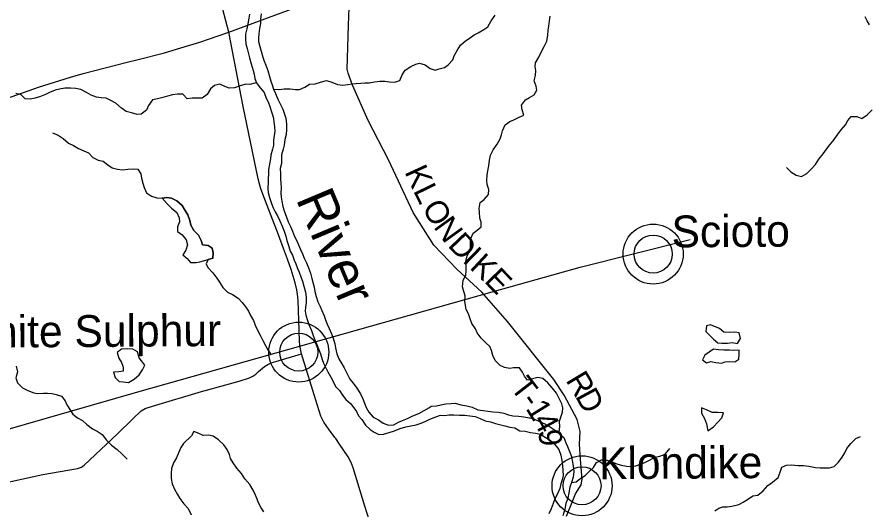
# Model space of a CAD drawing. Extents: x 114604 to 551442, y 316898 to 567001.
# Drawn here: x 158267 to 169427, y 499450 to 505910 of the extents above; entities that cross this region are included whole.
import ezdxf

# ---------------------------------------------------------------- set-up
doc = ezdxf.new("R2010")
doc.units = 0
for name, color, linetype in [('_CIVIL_CONSTRUCTION', 7, 'Continuous'), ('DV_X_County_Line', 7, 'Continuous'), ('GE_P_Alignment_1000_Bearings', 7, 'Continuous'), ('GE_P_Alignment_1000_Cardinal_Points', 7, 'Continuous'), ('GE_P_Alignment_1000_Stations', 7, 'Continuous'), ('GE_P_Alignment_500_Bearings', 7, 'Continuous'), ('GE_X_Alignment', 7, 'Continuous'), ('MT_X_Edge_Line', 7, 'Continuous'), ('PM_P_Cells', 7, 'Continuous'), ('PM_P_Crosswalk', 7, 'Continuous'), ('PM_X_Dotted_Line', 7, 'Continuous'), ('RD_P_GR_Rt', 7, 'Continuous')]:
    doc.layers.add(name, color=color, linetype=linetype)

msp = doc.modelspace()

# ---------------------------------------------------------------- linework, layer by layer
at = {"layer": '_CIVIL_CONSTRUCTION'}
for points in [[(162441, 500385), (162432, 500398), (162347, 500514), (162287, 500602), (162248, 500679), (162160, 500960), (161994, 501498), (161976, 501584), (161969, 501653), (161964, 501808), (161951, 502191), (161946, 502242), (161932, 502335), (161911, 502427), (161858, 502600), (161810, 502738), (161759, 502879), (161693, 503057), (161520, 503496), (161461, 503657), (161447, 503706), (161427, 503788), (161231, 504737), (161040, 505711), (160925, 506161)], [(162915, 499211), (162823, 499499), (162671, 500002), (162645, 500071), (162606, 500146), (162493, 500313), (162441, 500385)]]:
    msp.add_lwpolyline(points, dxfattribs=at)
at = {"layer": 'DV_X_County_Line'}
for points in [[(161312, 505946), (161302, 505896), (161292, 505822), (161276, 505754), (161260, 505684), (161258, 505626), (161266, 505560), (161282, 505500), (161296, 505447), (161312, 505377), (161336, 505297), (161358, 505211), (161372, 505161), (161383, 505105), (161405, 505047), (161453, 504983), (161505, 504920), (161531, 504848), (161555, 504798), (161577, 504736), (161599, 504670), (161621, 504604), (161631, 504542), (161639, 504466), (161643, 504416), (161627, 504295), (161625, 504229), (161615, 504177), (161593, 504101), (161585, 504051), (161575, 503983), (161562, 503913), (161560, 503855), (161558, 503791), (161558, 503741), (161552, 503668), (161558, 503612), (161576, 503546), (161602, 503466), (161622, 503412), (161648, 503358), (161678, 503306), (161708, 503238), (161740, 503170), (161764, 503105), (161786, 503037), (161800, 502983), (161826, 502903), (161846, 502843), (161876, 502789), (161899, 502725), (161919, 502675), (161941, 502616), (161963, 502566), (161985, 502504), (162005, 502448), (162023, 502382), (162047, 502304), (162053, 502238), (162055, 502168), (162045, 502108), (162041, 502056), (162051, 502003), (162071, 501933), (162089, 501881), (162125, 501803), (162145, 501735), (162171, 501667), (162194, 501617), (162218, 501563), (162240, 501497), (162266, 501422), (162280, 501372), (162314, 501312), (162338, 501262), (162374, 501200), (162410, 501134), (162440, 501068), (162492, 501014), (162532, 500953), (162576, 500899), (162634, 500845), (162680, 500789), (162712, 500739), (162742, 500685), (162782, 500635), (162831, 500561), (162893, 500504)], [(161464, 505952), (161458, 505876), (161454, 505826), (161442, 505758), (161436, 505688), (161430, 505638), (161432, 505588), (161448, 505523), (161464, 505465), (161488, 505385), (161506, 505331), (161526, 505279), (161551, 505209), (161573, 505133), (161591, 505071), (161609, 505021), (161627, 504966), (161651, 504908), (161685, 504834), (161717, 504762), (161749, 504704), (161771, 504638), (161787, 504586), (161795, 504506), (161795, 504436), (161791, 504369), (161777, 504305), (161765, 504233), (161751, 504179), (161733, 504105), (161731, 504053), (161732, 503989), (161714, 503925), (161718, 503855), (161720, 503791), (161724, 503734), (161726, 503674), (161722, 503606), (161728, 503550), (161734, 503496), (161750, 503426), (161770, 503356), (161792, 503300), (161818, 503228), (161848, 503167), (161874, 503105), (161902, 503035), (161932, 502977), (161956, 502923), (161978, 502865), (162007, 502807), (162027, 502749), (162059, 502687), (162083, 502622), (162111, 502552), (162129, 502484), (162145, 502418), (162157, 502368), (162169, 502314), (162187, 502248), (162209, 502176), (162237, 502115), (162259, 502065), (162289, 501995), (162309, 501941), (162329, 501885), (162355, 501829), (162385, 501757), (162408, 501701), (162430, 501627), (162440, 501574), (162456, 501496), (162484, 501432), (162522, 501364), (162550, 501314), (162590, 501234), (162628, 501166), (162672, 501114), (162718, 501045), (162764, 500973)], [(162764, 500973), (162796, 500905), (162820, 500851), (162840, 500795), (162876, 500733), (162932, 500667), (163001, 500631), (163065, 500586), (163133, 500560), (163203, 500566), (163265, 500602), (163315, 500622), (163381, 500650), (163453, 500684), (163531, 500716), (163599, 500752), (163671, 500792)], [(163671, 500792), (163693, 500810), (163763, 500814), (163817, 500826), (163883, 500842), (163953, 500844), (164005, 500850), (164079, 500830), (164159, 500814), (164231, 500796), (164303, 500764), (164371, 500752), (164437, 500746), (164501, 500738), (164573, 500730), (164643, 500720), (164703, 500698), (164763, 500685), (164835, 500679), (164905, 500671), (164981, 500659), (165045, 500641), (165113, 500609), (165179, 500581), (165243, 500543), (165307, 500499), (165368, 500453), (165430, 500399), (165456, 500330), (165478, 500280), (165506, 500216), (165530, 500150), (165538, 500100), (165552, 500028), (165560, 499956), (165554, 499880), (165530, 499812), (165508, 499747), (165496, 499673), (165480, 499605), (165458, 499535), (165444, 499459), (165418, 499375)], [(162893, 500504), (162945, 500472), (163007, 500440), (163069, 500444), (163141, 500466), (163213, 500486), (163285, 500520), (163359, 500542), (163425, 500554), (163495, 500568), (163559, 500586), (163621, 500614), (163675, 500642), (163729, 500662), (163799, 500690)], [(163799, 500690), (163819, 500692), (163871, 500688), (163923, 500696), (163989, 500698), (164061, 500692), (164135, 500692), (164197, 500686), (164267, 500676), (164335, 500648), (164399, 500618), (164469, 500604), (164533, 500585), (164585, 500569), (164655, 500551), (164721, 500537), (164787, 500525), (164853, 500489), (164923, 500481), (164991, 500467), (165057, 500457), (165123, 500445), (165185, 500403), (165250, 500363), (165314, 500309), (165366, 500244), (165392, 500168), (165404, 500098), (165412, 500032), (165416, 499968), (165420, 499902), (165406, 499844), (165392, 499792), (165376, 499730), (165346, 499661), (165312, 499597), (165292, 499533), (165262, 499465), (165232, 499399)]]:
    msp.add_lwpolyline(points, dxfattribs=at)
at = {"layer": 'GE_P_Alignment_1000_Bearings'}
msp.add_lwpolyline([(136399, 494453), (140952, 495722), (143976, 496545), (146764, 497316), (148694, 497838), (152376, 498903), (154826, 499582), (157766, 500399), (159849, 501000), (164489, 502310), (165642, 502633), (167084, 502995)], dxfattribs=at)
at = {"layer": 'GE_P_Alignment_1000_Cardinal_Points'}
for points in [[(165555, 499595), (165582, 499663), (165657, 499779), (165670, 499853), (165650, 500113), (165634, 500311), (165645, 500480), (165606, 500638), (165434, 500953), (165298, 501160), (164693, 501919), (164356, 502303), (164030, 502605), (163726, 502921), (163456, 503348), (163131, 504040), (162866, 504555), (162661, 505018), (162603, 505176), (162593, 505225), (162610, 505804), (162621, 506148), (162622, 506230), (162608, 506287)], [(165464, 499371), (165555, 499595)]]:
    msp.add_lwpolyline(points, dxfattribs=at)
at = {"layer": 'GE_P_Alignment_1000_Stations'}
for points in [[(161040, 505711), (161560, 505905), (162177, 506130)], [(158037, 504813), (158424, 504948), (158546, 504990), (158967, 505121), (159133, 505169), (159708, 505317), (159855, 505352), (160197, 505442), (160414, 505506), (160660, 505582), (161040, 505711)]]:
    msp.add_lwpolyline(points, dxfattribs=at)
at = {"layer": 'GE_P_Alignment_500_Bearings'}
msp.add_lwpolyline([(158003, 499786), (158603, 499913), (159059, 499994), (159111, 500011), (159146, 500039), (159583, 500446), (159783, 500645), (159891, 500749), (159946, 500781), (160040, 500811), (160684, 501002), (161003, 501090), (161178, 501137), (161312, 501180), (161356, 501202), (161396, 501231), (161432, 501265), (161510, 501331), (161551, 501357), (161596, 501377), (161659, 501397), (161994, 501498)], dxfattribs=at)
at = {"layer": 'GE_X_Alignment'}
for centre, radius in [((166600, 502804), 393), ((166600, 502804), 249), ((161957, 501519), 393), ((161957, 501519), 249), ((165668, 499767), 393), ((165668, 499767), 249)]:
    msp.add_circle(centre, radius, dxfattribs=at)
at = {"layer": 'MT_X_Edge_Line'}
for points in [[(160769, 502734), (160831, 502750), (160835, 502818), (160825, 502880), (160769, 502916), (160697, 502924), (160681, 502980), (160645, 503050), (160581, 503112), (160542, 503182), (160530, 503246), (160506, 503320), (160460, 503388), (160428, 503442), (160362, 503502), (160292, 503536), (160230, 503546), (160166, 503538)], [(160166, 503538), (160232, 503464), (160292, 503404), (160362, 503350), (160392, 503280), (160396, 503226), (160369, 503162), (160369, 503098), (160429, 503056), (160481, 502992), (160501, 502924), (160479, 502854), (160437, 502793), (160497, 502745), (160540, 502693), (160614, 502694), (160663, 502704), (160769, 502734)], [(167468, 501830), (167352, 501875), (167300, 501863), (167288, 501791), (167340, 501743), (167391, 501687), (167447, 501639), (167499, 501636)], [(167499, 501636), (167519, 501635), (167573, 501637), (167637, 501646), (167705, 501634), (167744, 501698), (167726, 501770), (167672, 501782), (167596, 501774), (167524, 501780), (167468, 501830)], [(159939, 501348), (159867, 501446), (159845, 501522), (159785, 501556), (159715, 501562), (159635, 501558), (159579, 501515), (159601, 501441), (159635, 501385), (159653, 501335), (159655, 501314)], [(167391, 501557), (167275, 501481), (167245, 501416), (167299, 501380), (167355, 501395), (167423, 501385), (167459, 501379)], [(167459, 501379), (167493, 501373), (167543, 501393), (167597, 501397), (167669, 501391), (167723, 501425), (167727, 501494), (167725, 501546), (167653, 501541), (167601, 501543), (167527, 501545), (167455, 501549), (167391, 501557)], [(159655, 501314), (159657, 501271), (159599, 501259), (159529, 501255), (159552, 501185), (159604, 501133), (159656, 501129), (159726, 501121), (159800, 501163), (159867, 501222), (159909, 501286), (159939, 501348)], [(167438, 500728), (167375, 500728), (167299, 500761), (167231, 500787), (167231, 500721), (167273, 500649), (167297, 500579), (167317, 500489)], [(167317, 500489), (167389, 500539), (167449, 500602), (167501, 500658), (167521, 500722), (167445, 500728), (167438, 500728)], [(160551, 500422), (160447, 500323), (160411, 500267), (160387, 500207), (160354, 500135), (160318, 500067), (160292, 499992), (160284, 499928), (160286, 499862), (160298, 499792), (160331, 499724), (160371, 499652), (160399, 499600), (160453, 499530), (160509, 499470), (160549, 499388)], [(161499, 499424), (161465, 499480), (161430, 499542), (161412, 499594), (161390, 499644), (161362, 499712), (161316, 499782), (161252, 499860), (161206, 499930), (161148, 499996), (161099, 500066), (161063, 500126), (161049, 500178), (161019, 500242), (160975, 500306), (160905, 500370), (160837, 500418), (160773, 500430), (160703, 500426), (160633, 500462), (160581, 500480), (160551, 500422)]]:
    msp.add_lwpolyline(points, dxfattribs=at)
at = {"layer": 'PM_P_Cells'}
for points in [[(161627, 504966), (161706, 504961), (161766, 504968), (161844, 504968), (161914, 504962), (161966, 504960), (162035, 504992), (162099, 505032), (162173, 505036), (162243, 505057), (162319, 505079), (162391, 505055), (162465, 505027), (162535, 505019), (162601, 505025), (162657, 505033), (162711, 505038), (162771, 505042), (162825, 505046), (162881, 505050), (162949, 505062), (163021, 505068), (163087, 505070), (163145, 505060), (163217, 505057), (163283, 505079), (163312, 505151), (163352, 505213), (163424, 505261), (163490, 505294), (163540, 505306), (163612, 505286), (163678, 505234), (163746, 505216), (163796, 505230), (163866, 505250), (163916, 505282), (163976, 505349), (163994, 505401), (164033, 505473), (164077, 505543), (164141, 505599), (164191, 505631), (164255, 505676), (164309, 505704), (164381, 505746), (164432, 505784), (164480, 505862), (164532, 505935)], [(165368, 500453), (165370, 500473), (165376, 500541), (165372, 500613), (165412, 500734), (165416, 500790), (165405, 500842), (165373, 500904), (165333, 500980), (165279, 501052), (165221, 501116), (165153, 501172), (165087, 501188), (165021, 501170), (164955, 501152), (164913, 501204), (164889, 501258), (164847, 501312), (164771, 501313), (164721, 501305), (164653, 501317), (164597, 501343), (164531, 501407), (164498, 501473), (164482, 501541), (164460, 501591), (164406, 501641), (164346, 501703), (164296, 501773), (164274, 501823), (164224, 501895), (164201, 501957), (164179, 502021), (164151, 502077), (164143, 502130), (164135, 502188), (164139, 502256), (164121, 502312), (164103, 502376), (164110, 502460), (164144, 502526), (164152, 502582), (164152, 502644), (164146, 502707), (164162, 502779), (164203, 502853), (164207, 502907), (164207, 502959), (164211, 503009), (164241, 503077), (164295, 503117), (164347, 503160), (164346, 503224), (164330, 503276), (164324, 503352), (164322, 503402), (164334, 503478), (164384, 503518), (164444, 503585), (164447, 503649), (164425, 503717), (164423, 503769), (164427, 503839), (164433, 503895), (164447, 503961), (164455, 504035), (164468, 504099), (164504, 504170), (164556, 504244), (164596, 504312), (164614, 504368), (164626, 504418), (164663, 504496), (164723, 504541), (164773, 504565), (164845, 504599), (164905, 504625), (164885, 504693), (164873, 504757), (164928, 504826), (164980, 504856), (165040, 504890), (165076, 504952), (165066, 505004), (165042, 505074), (165058, 505144), (165065, 505210), (165053, 505261), (165059, 505311), (165103, 505383), (165135, 505457), (165171, 505525), (165208, 505595), (165222, 505668), (165226, 505738), (165232, 505792), (165242, 505862), (165252, 505922)], [(169432, 505808), (169402, 505860), (169376, 505912)], [(161403, 505052), (161384, 505043), (161318, 505025), (161264, 505031), (161188, 505008), (161114, 504984), (161046, 504978), (160988, 505002), (160922, 505032), (160854, 505014), (160802, 504968), (160756, 504897), (160692, 504845), (160559, 504845), (160495, 504839), (160438, 504899), (160371, 504901), (160305, 504890), (160237, 504872), (160175, 504854), (160107, 504838), (160043, 504824), (159991, 504752), (159963, 504691), (159895, 504639), (159841, 504631), (159767, 504653), (159697, 504673), (159635, 504715), (159563, 504781), (159487, 504821), (159435, 504845), (159369, 504851), (159307, 504858), (159239, 504888), (159175, 504920), (159103, 504960), (159035, 504972), (158965, 504978), (158893, 504980), (158823, 504964), (158767, 504951), (158691, 504921), (158639, 504893), (158572, 504867), (158506, 504847), (158438, 504833), (158372, 504840), (158322, 504892), (158250, 504908)], [(168347, 503939), (168405, 503881), (168475, 503837), (168543, 503819), (168615, 503859), (168671, 503917), (168727, 503978), (168770, 504048), (168826, 504118), (168870, 504180), (168914, 504234), (168970, 504305), (169010, 504363), (169061, 504433), (169119, 504499), (169149, 504553), (169195, 504608), (169269, 504608), (169335, 504582), (169403, 504630), (169469, 504694)], [(158733, 504392), (158807, 504361), (158871, 504319), (158939, 504259), (159005, 504227), (159073, 504189), (159141, 504155), (159205, 504129), (159259, 504069), (159331, 504035), (159395, 504021), (159455, 503975), (159515, 503933), (159585, 503915), (159647, 503906), (159719, 503918), (159787, 503920), (159851, 503916), (159887, 503854), (159897, 503798), (159913, 503732), (159934, 503678), (159964, 503608), (160030, 503564), (160096, 503540), (160166, 503538), (160230, 503546), (160292, 503536), (160362, 503502), (160428, 503442), (160460, 503388), (160506, 503320), (160530, 503246), (160542, 503182), (160581, 503112), (160645, 503050), (160681, 502980), (160697, 502924), (160769, 502916), (160825, 502880), (160835, 502818), (160831, 502750), (160769, 502734), (160746, 502678), (160768, 502628), (160830, 502560), (160882, 502488), (160920, 502436), (160962, 502364), (161024, 502306), (161088, 502272), (161162, 502228), (161216, 502168), (161263, 502106), (161297, 502054), (161325, 501998), (161363, 501932), (161387, 501874), (161423, 501796), (161453, 501740), (161485, 501672), (161520, 501604), (161550, 501550), (161598, 501483)], [(158256, 501334), (158272, 501260), (158250, 501184), (158272, 501116), (158339, 501052), (158409, 501018), (158485, 500984), (158541, 500978), (158613, 500983), (158665, 500983), (158727, 500977), (158781, 500965), (158849, 500943), (158897, 500881), (158917, 500827), (158969, 500755), (158999, 500705), (159057, 500657), (159123, 500625), (159179, 500569), (159255, 500515), (159317, 500485), (159381, 500439), (159438, 500365), (159504, 500301), (159580, 500241), (159642, 500183), (159708, 500117)], [(167410, 499440), (167462, 499472), (167512, 499492), (167570, 499492), (167631, 499502), (167721, 499520), (167779, 499552), (167847, 499595), (167905, 499635), (167971, 499645), (168043, 499703), (168103, 499773), (168162, 499814), (168236, 499874), (168262, 499946), (168286, 500010), (168346, 500036), (168412, 500042), (168498, 500035), (168570, 500033), (168638, 500023), (168726, 500005), (168786, 500003), (168840, 500001), (168908, 500003), (168972, 500022), (169027, 500076), (169077, 500142), (169111, 500198), (169139, 500254), (169191, 500322), (169253, 500385), (169317, 500415)], [(165530, 499812), (165590, 499817), (165640, 499859), (165709, 499903), (165765, 499957), (165817, 500005), (165859, 500074), (165923, 500106), (165979, 500106), (166051, 500086), (166113, 500060), (166181, 500036), (166249, 500026), (166319, 500020), (166375, 500028), (166435, 500051), (166493, 500071), (166551, 500105), (166620, 500143), (166686, 500155), (166756, 500183), (166820, 500254)]]:
    msp.add_lwpolyline(points, dxfattribs=at)
at = {"layer": 'PM_X_Dotted_Line'}
for p, q in [((166600, 502804), (166600, 502804)), ((161957, 501519), (161957, 501519)), ((165668, 499767), (165668, 499767))]:
    msp.add_line(p, q, dxfattribs=at)

# ---------------------------------------------------------------- texts
at = {"layer": '_CIVIL_CONSTRUCTION'}
for s, height, rotation, p in [('Scioto', 417, 0.4126, (166842, 502891)), ('White Sulphur', 416.99, 0.4122, (157440, 501574)), ('Klondike', 417, 0.4125, (165892, 499853))]:
    msp.add_text(s, height=height, rotation=rotation, dxfattribs=at).set_placement(p)
at = {"layer": 'PM_P_Crosswalk'}
for s, rotation, p in [('K', 294.6799, (163339, 503883)), ('L', 295.9875, (163452, 503636)), ('O', 300.9209, (163564, 503409)), ('N', 305.809, (163715, 503160)), ('D', 313.7459, (163899, 502911)), ('I', 315.8935, (164090, 502711)), ('K', 317.2256, (164184, 502620)), ('E', 314.1987, (164375, 502444)), ('T', 307.8969, (164719, 501053)), ('R', 300.9954, (165448, 501151)), ('D', 298.47, (165573, 500943)), ('1', 301.7355, (164923, 500782)), ('-', 305.4883, (164855, 500878)), ('4', 298.1133, (165018, 500629)), ('9', 275.4328, (165096, 500496))]:
    msp.add_text(s, height=300, rotation=rotation, dxfattribs=at).set_placement(p)
at = {"layer": 'RD_P_GR_Rt'}
msp.add_text('River', height=500, rotation=292.8285, dxfattribs=at).set_placement((161915, 503528))

doc.saveas('drawing.dxf')
